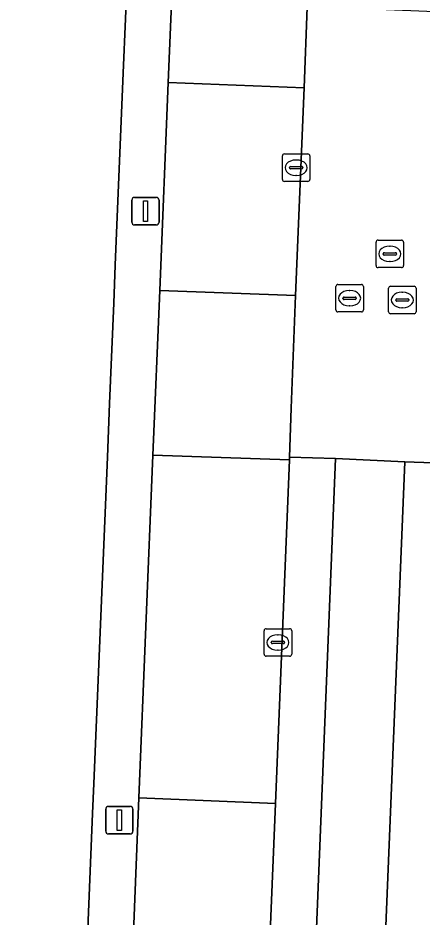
# Model space of a CAD drawing. Extents: x 160732 to 162107, y 387428 to 388479.
# Drawn here: x 161489.35 to 161504.03, y 387536.47 to 387569.14 of the extents above; entities that cross this region are included whole.
import ezdxf

# ---------------------------------------------------------------- set-up
doc = ezdxf.new("R2010")
doc.units = 0
for name, color, linetype in [('IMGEO_Erf', 7, 'Continuous'), ('IMGEO_Kolk', 7, 'Continuous'), ('IMGEO_Lichtmast', 7, 'Continuous'), ('IMGEO_Muur', 7, 'Continuous'), ('IMGEO_Parkeervlak_open', 7, 'Continuous'), ('IMGEO_Rijbaan_lokaal_gesloten', 7, 'Continuous'), ('IMGEO_Rijbaan_lokaal_open', 7, 'Continuous'), ('IMGEO_Rioolput', 7, 'Continuous'), ('IMGEO_Voetpad_open', 7, 'Continuous')]:
    doc.layers.add(name, color=color, linetype=linetype)

msp = doc.modelspace()

# ---------------------------------------------------------------- linework, layer by layer
at = {"layer": 'IMGEO_Erf'}
msp.add_lwpolyline([(161486.585, 387516.603), (161491.083, 387516.418), (161491.223, 387519.808), (161491.295, 387521.555), (161491.442, 387525.141), (161491.5, 387526.541), (161491.826, 387534.436), (161491.905, 387536.342), (161492.066, 387540.237), (161492.111, 387541.328), (161492.6, 387553.183), (161492.68, 387555.126), (161492.831, 387558.778), (161492.888, 387560.162), (161493.176, 387567.139), (161493.257, 387569.105), (161493.415, 387572.931)], dxfattribs=at)
at = {"layer": 'IMGEO_Kolk'}
for p, q in [((161498.959, 387563.271), (161498.959, 387564.123)), ((161499.034, 387564.197), (161499.886, 387564.197)), ((161499.96, 387564.123), (161499.96, 387563.271)), ((161499.261, 387563.74), (161499.659, 387563.74)), ((161499.447, 387563.977), (161499.472, 387563.977)), ((161499.218, 387563.691), (161499.218, 387563.703)), ((161499.656, 387563.654), (161499.258, 387563.654)), ((161499.47, 387563.417), (161499.445, 387563.417)), ((161499.702, 387563.703), (161499.702, 387563.691)), ((161499.886, 387563.197), (161499.034, 387563.197)), ((161498.297, 387546.023), (161498.297, 387546.875)), ((161498.372, 387546.949), (161499.224, 387546.949)), ((161499.298, 387546.875), (161499.298, 387546.023)), ((161498.556, 387546.443), (161498.556, 387546.455)), ((161498.599, 387546.492), (161498.997, 387546.492)), ((161498.785, 387546.729), (161498.81, 387546.729)), ((161499.04, 387546.455), (161499.04, 387546.443)), ((161498.994, 387546.406), (161498.596, 387546.406)), ((161498.808, 387546.169), (161498.783, 387546.169)), ((161499.224, 387545.949), (161498.372, 387545.949))]:
    msp.add_line(p, q, dxfattribs=at)
for points in [[(161498.959, 387563.271), (161498.959, 387564.123)], [(161499.034, 387564.197), (161499.886, 387564.197)], [(161499.96, 387564.123), (161499.96, 387563.271)], [(161499.886, 387563.197), (161499.034, 387563.197)], [(161498.297, 387546.023), (161498.297, 387546.875)], [(161498.372, 387546.949), (161499.224, 387546.949)], [(161499.298, 387546.875), (161499.298, 387546.023)], [(161499.224, 387545.949), (161498.372, 387545.949)]]:
    msp.add_lwpolyline(points, dxfattribs=at)
for centre, radius, start, end in [((161499.036, 387564.121), 0.0765, 91.552, 178.448), ((161499.036, 387564.121), 0.0765, 91.552, 178.448), ((161499.884, 387564.121), 0.0765, 1.552, 88.448), ((161499.884, 387564.121), 0.0765, 1.552, 88.448), ((161499.258, 387563.7), 0.0403, 85.8775, 175.7526), ((161499.663, 387563.702), 0.0386, 1.7309, 96.639), ((161499.255, 387563.69), 0.0366, 178.938, 274.7102), ((161499.659, 387563.697), 0.043, 264.8664, 352.4533), ((161499.036, 387563.273), 0.0765, 181.552, 268.448), ((161499.036, 387563.273), 0.0765, 181.552, 268.448), ((161499.884, 387563.273), 0.0765, 271.552, 358.448), ((161499.884, 387563.273), 0.0765, 271.552, 358.448), ((161498.374, 387546.873), 0.0765, 91.552, 178.448), ((161498.374, 387546.873), 0.0765, 91.552, 178.448), ((161499.222, 387546.873), 0.0765, 1.552, 88.448), ((161499.222, 387546.873), 0.0765, 1.552, 88.448), ((161498.596, 387546.452), 0.0403, 85.8775, 175.7526), ((161498.593, 387546.442), 0.0366, 178.938, 274.7102), ((161498.997, 387546.449), 0.043, 264.8664, 352.4533), ((161499.001, 387546.454), 0.0386, 1.7309, 96.639), ((161498.374, 387546.025), 0.0765, 181.552, 268.448), ((161498.374, 387546.025), 0.0765, 181.552, 268.448), ((161499.222, 387546.025), 0.0765, 271.552, 358.448), ((161499.222, 387546.025), 0.0765, 271.552, 358.448)]:
    msp.add_arc(centre, radius, start, end, dxfattribs=at)
for centre, major_axis, ratio, start_param, end_param in [((161499.446, 387563.697), (-0.387, 0.002), 0.722429, 4.712389, 7.853982), ((161499.471, 387563.697), (-0.39, 0.002), 0.717154, 1.570796, 4.712389), ((161498.784, 387546.449), (-0.387, 0.002), 0.722429, 4.712389, 7.853982), ((161498.809, 387546.449), (-0.39, 0.002), 0.717154, 1.570796, 4.712389)]:
    msp.add_ellipse(centre, major_axis=major_axis, ratio=ratio, start_param=start_param, end_param=end_param, dxfattribs=at)
at = {"layer": 'IMGEO_Lichtmast'}
for p, q in [((161493.49, 387561.718), (161493.49, 387562.518)), ((161493.49, 387562.518), (161493.49, 387561.718)), ((161493.59, 387562.618), (161494.38, 387562.618)), ((161494.38, 387562.618), (161493.59, 387562.618)), ((161494.48, 387562.518), (161494.48, 387561.718)), ((161494.48, 387561.718), (161494.48, 387562.518)), ((161494.38, 387561.618), (161493.59, 387561.618)), ((161493.59, 387561.618), (161494.38, 387561.618)), ((161492.54, 387539.594), (161492.54, 387540.394)), ((161492.54, 387540.394), (161492.54, 387539.594)), ((161492.64, 387540.494), (161493.43, 387540.494)), ((161493.43, 387540.494), (161492.64, 387540.494)), ((161493.53, 387540.394), (161493.53, 387539.594)), ((161493.53, 387539.594), (161493.53, 387540.394)), ((161493.43, 387539.494), (161492.64, 387539.494)), ((161492.64, 387539.494), (161493.43, 387539.494))]:
    msp.add_line(p, q, dxfattribs=at)
for points in [[(161493.91, 387562.493), (161494.06, 387562.493), (161494.06, 387561.743), (161493.91, 387561.743), (161493.91, 387562.493)], [(161492.96, 387540.369), (161493.11, 387540.369), (161493.11, 387539.619), (161492.96, 387539.619), (161492.96, 387540.369)]]:
    msp.add_lwpolyline(points, dxfattribs=at)
for centre, start, end in [((161493.59, 387562.518), 90, 180), ((161493.59, 387562.518), 90, 180), ((161494.38, 387562.518), 0, 90), ((161494.38, 387562.518), 360, 90), ((161493.59, 387561.718), 180, 270), ((161493.59, 387561.718), 180, 270), ((161494.38, 387561.718), 270, 0), ((161494.38, 387561.718), 270, 0), ((161492.64, 387540.394), 90, 180), ((161492.64, 387540.394), 90, 180), ((161493.43, 387540.394), 0, 90), ((161493.43, 387540.394), 360, 90), ((161492.64, 387539.594), 180, 270), ((161492.64, 387539.594), 180, 270), ((161493.43, 387539.594), 270, 0), ((161493.43, 387539.594), 270, 0)]:
    msp.add_arc(centre, 0.1, start, end, dxfattribs=at)
at = {"layer": 'IMGEO_Muur'}
for points in [[(161493.257, 387569.105), (161493.176, 387567.139)], [(161493.176, 387567.139), (161492.888, 387560.162)], [(161492.68, 387555.126), (161492.6, 387553.183)], [(161492.6, 387553.183), (161492.111, 387541.328)]]:
    msp.add_lwpolyline(points, dxfattribs=at)
at = {"layer": 'IMGEO_Parkeervlak_open'}
for points in [[(161499.746, 387566.596), (161494.812, 387566.787), (161494.503, 387559.235), (161499.439, 387559.049)], [(161499.216, 387553.084), (161494.259, 387553.258), (161493.75, 387540.803), (161498.704, 387540.595)]]:
    msp.add_lwpolyline(points, close=True, dxfattribs=at)
at = {"layer": 'IMGEO_Rijbaan_lokaal_gesloten'}
for points in [[(161506.489, 387569.304), (161506.467, 387569.305), (161504.805, 387569.35), (161501.558, 387569.484), (161499.866, 387569.531), (161499.746, 387566.596), (161499.439, 387559.049), (161499.273, 387554.963), (161499.22, 387553.181), (161500.888, 387553.135), (161503.405, 387553.006), (161505.123, 387552.947), (161506.47, 387568.957)], [(161501.898, 387516.03), (161503.405, 387553.006), (161500.888, 387553.135), (161499.001, 387506.399), (161518.528, 387505.667), (161520.406, 387552.315)]]:
    msp.add_lwpolyline(points, dxfattribs=at)
at = {"layer": 'IMGEO_Rijbaan_lokaal_open'}
for points in [[(161499.22, 387553.181), (161499.216, 387553.084), (161498.704, 387540.595), (161498.416, 387533.561), (161498.111, 387526.132), (161497.849, 387519.731), (161497.588, 387513.377), (161497.351, 387507.449)], [(161498.305, 387506.425), (161499.001, 387506.399), (161500.888, 387553.135), (161499.22, 387553.181)], [(161503.603, 387515.547), (161503.595, 387516.004), (161503.602, 387516.124), (161504.977, 387549.41), (161505.123, 387552.947), (161503.405, 387553.006), (161501.898, 387516.03)]]:
    msp.add_lwpolyline(points, dxfattribs=at)
at = {"layer": 'IMGEO_Rioolput'}
for p, q in [((161502.362, 387560.14), (161502.362, 387560.992)), ((161502.437, 387561.066), (161503.289, 387561.066)), ((161502.85, 387560.846), (161502.875, 387560.846)), ((161503.363, 387560.992), (161503.363, 387560.14)), ((161502.621, 387560.56), (161502.621, 387560.572)), ((161503.059, 387560.523), (161502.661, 387560.523)), ((161502.664, 387560.609), (161503.062, 387560.609)), ((161503.105, 387560.572), (161503.105, 387560.56)), ((161502.873, 387560.286), (161502.848, 387560.286)), ((161503.289, 387560.066), (161502.437, 387560.066)), ((161500.902, 387558.53), (161500.902, 387559.382)), ((161500.977, 387559.456), (161501.829, 387559.456)), ((161501.39, 387559.236), (161501.415, 387559.236)), ((161501.903, 387559.382), (161501.903, 387558.53)), ((161502.817, 387558.464), (161502.817, 387559.316)), ((161502.892, 387559.39), (161503.744, 387559.39)), ((161503.305, 387559.17), (161503.33, 387559.17)), ((161503.818, 387559.316), (161503.818, 387558.464)), ((161501.161, 387558.95), (161501.161, 387558.962)), ((161501.599, 387558.913), (161501.201, 387558.913)), ((161501.204, 387558.999), (161501.602, 387558.999)), ((161501.645, 387558.962), (161501.645, 387558.95)), ((161503.076, 387558.884), (161503.076, 387558.896)), ((161503.514, 387558.847), (161503.116, 387558.847)), ((161503.119, 387558.933), (161503.517, 387558.933)), ((161503.56, 387558.896), (161503.56, 387558.884)), ((161501.413, 387558.676), (161501.388, 387558.676)), ((161503.328, 387558.61), (161503.303, 387558.61)), ((161501.829, 387558.456), (161500.977, 387558.456)), ((161503.744, 387558.39), (161502.892, 387558.39))]:
    msp.add_line(p, q, dxfattribs=at)
for points in [[(161502.362, 387560.14), (161502.362, 387560.992)], [(161502.437, 387561.066), (161503.289, 387561.066)], [(161503.363, 387560.992), (161503.363, 387560.14)], [(161503.289, 387560.066), (161502.437, 387560.066)], [(161500.902, 387558.53), (161500.902, 387559.382)], [(161500.977, 387559.456), (161501.829, 387559.456)], [(161501.903, 387559.382), (161501.903, 387558.53)], [(161502.817, 387558.464), (161502.817, 387559.316)], [(161502.892, 387559.39), (161503.744, 387559.39)], [(161503.818, 387559.316), (161503.818, 387558.464)], [(161501.829, 387558.456), (161500.977, 387558.456)], [(161503.744, 387558.39), (161502.892, 387558.39)]]:
    msp.add_lwpolyline(points, dxfattribs=at)
for centre, radius, start, end in [((161502.439, 387560.99), 0.0765, 91.552, 178.448), ((161502.439, 387560.99), 0.0765, 91.552, 178.448), ((161503.287, 387560.99), 0.0765, 1.552, 88.448), ((161503.287, 387560.99), 0.0765, 1.552, 88.448), ((161502.661, 387560.569), 0.0403, 85.8775, 175.7526), ((161502.658, 387560.559), 0.0366, 178.938, 274.7102), ((161503.062, 387560.566), 0.043, 264.8664, 352.4533), ((161503.066, 387560.571), 0.0386, 1.7309, 96.639), ((161502.439, 387560.142), 0.0765, 181.552, 268.448), ((161502.439, 387560.142), 0.0765, 181.552, 268.448), ((161503.287, 387560.142), 0.0765, 271.552, 358.448), ((161503.287, 387560.142), 0.0765, 271.552, 358.448), ((161500.979, 387559.38), 0.0765, 91.552, 178.448), ((161500.979, 387559.38), 0.0765, 91.552, 178.448), ((161501.827, 387559.38), 0.0765, 1.552, 88.448), ((161501.827, 387559.38), 0.0765, 1.552, 88.448), ((161502.894, 387559.314), 0.0765, 91.552, 178.448), ((161502.894, 387559.314), 0.0765, 91.552, 178.448), ((161503.742, 387559.314), 0.0765, 1.552, 88.448), ((161503.742, 387559.314), 0.0765, 1.552, 88.448), ((161501.201, 387558.959), 0.0403, 85.8775, 175.7526), ((161501.198, 387558.949), 0.0366, 178.938, 274.7102), ((161501.602, 387558.956), 0.043, 264.8664, 352.4533), ((161501.606, 387558.961), 0.0386, 1.7309, 96.639), ((161503.116, 387558.893), 0.0403, 85.8775, 175.7526), ((161503.113, 387558.883), 0.0366, 178.938, 274.7102), ((161503.517, 387558.89), 0.043, 264.8664, 352.4533), ((161503.521, 387558.895), 0.0386, 1.7309, 96.639), ((161500.979, 387558.532), 0.0765, 181.552, 268.448), ((161500.979, 387558.532), 0.0765, 181.552, 268.448), ((161501.827, 387558.532), 0.0765, 271.552, 358.448), ((161501.827, 387558.532), 0.0765, 271.552, 358.448), ((161502.894, 387558.466), 0.0765, 181.552, 268.448), ((161502.894, 387558.466), 0.0765, 181.552, 268.448), ((161503.742, 387558.466), 0.0765, 271.552, 358.448), ((161503.742, 387558.466), 0.0765, 271.552, 358.448)]:
    msp.add_arc(centre, radius, start, end, dxfattribs=at)
for centre, major_axis, ratio, start_param, end_param in [((161502.849, 387560.566), (-0.387, 0.002), 0.722429, 4.712389, 7.853982), ((161502.874, 387560.566), (-0.39, 0.002), 0.717154, 1.570796, 4.712389), ((161501.389, 387558.956), (-0.387, 0.002), 0.722429, 4.712389, 7.853982), ((161501.414, 387558.956), (-0.39, 0.002), 0.717154, 1.570796, 4.712389), ((161503.304, 387558.89), (-0.387, 0.002), 0.722429, 4.712389, 7.853982), ((161503.329, 387558.89), (-0.39, 0.002), 0.717154, 1.570796, 4.712389)]:
    msp.add_ellipse(centre, major_axis=major_axis, ratio=ratio, start_param=start_param, end_param=end_param, dxfattribs=at)
at = {"layer": 'IMGEO_Voetpad_open'}
for points in [[(161498.151, 387572.442), (161495.048, 387572.559), (161494.812, 387566.787), (161499.746, 387566.596), (161499.866, 387569.531), (161500.495, 387584.998)], [(161493.415, 387572.931), (161493.257, 387569.105), (161493.176, 387567.139), (161492.888, 387560.162), (161492.831, 387558.778), (161492.68, 387555.126), (161492.6, 387553.183), (161492.111, 387541.328), (161492.066, 387540.237), (161491.905, 387536.342), (161491.826, 387534.436), (161491.5, 387526.541), (161491.442, 387525.141), (161491.295, 387521.555), (161491.223, 387519.808), (161491.083, 387516.418), (161491.026, 387515.051), (161491.017, 387514.358), (161490.602, 387506.506), (161498.443, 387506.216), (161498.994, 387506.192), (161499.001, 387506.399), (161498.305, 387506.425)], [(161496.147, 387514.758), (161492.691, 387514.892), (161492.897, 387519.941), (161493.159, 387526.335), (161493.462, 387533.769), (161493.75, 387540.803), (161494.259, 387553.258), (161494.503, 387559.235), (161494.812, 387566.787), (161495.048, 387572.559)]]:
    msp.add_lwpolyline(points, dxfattribs=at)
for points in [[(161499.439, 387559.049), (161494.503, 387559.235), (161494.259, 387553.258), (161499.216, 387553.084), (161499.22, 387553.181), (161499.273, 387554.963)], [(161498.704, 387540.595), (161493.75, 387540.803), (161493.462, 387533.769), (161498.416, 387533.561)]]:
    msp.add_lwpolyline(points, close=True, dxfattribs=at)

doc.saveas('drawing.dxf')
